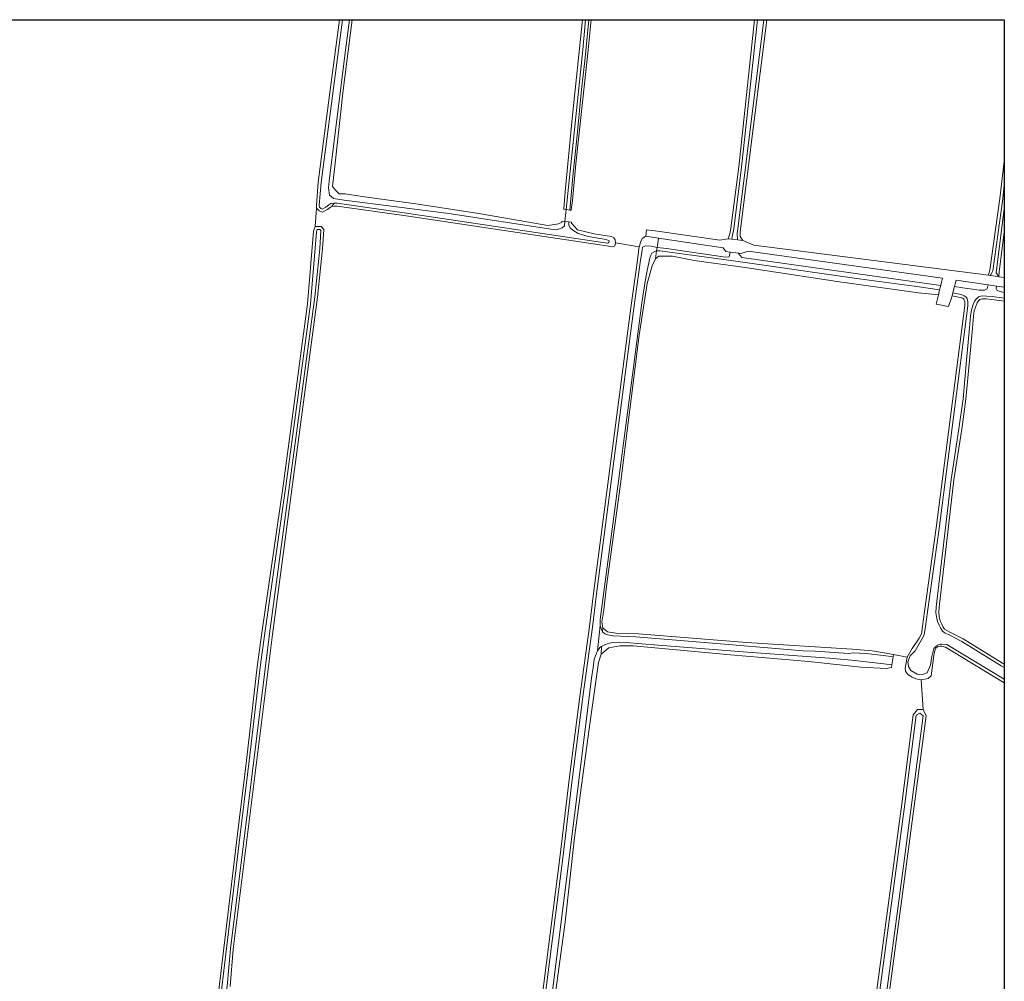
# Model space of a CAD drawing. Header units: metres. Extents: x 229229 to 231729, y 593167 to 595667.
# Tile 265 of 265: x 231390 to 231729, y 595335 to 595667. Entities that reach past the tile are written whole.
import ezdxf

# ---------------------------------------------------------------- set-up
doc = ezdxf.new("R2010")
doc.units = ezdxf.units.M
for name, color, linetype, lineweight in [('B-WE-GR-GRAS-GV', 60, 'Continuous', 13), ('B-WE-OG-WATER-GV', 130, 'Continuous', 18), ('B-WE-OG-WATER_SLOOT-GV', 120, 'Continuous', 18), ('B-WE-VH-VERHARDING_GESLOTEN-GV', 252, 'Continuous', 18)]:
    doc.layers.add(name, color=color, linetype=linetype, lineweight=lineweight)

msp = doc.modelspace()

# ---------------------------------------------------------------- linework, layer by layer
msp.add_lwpolyline([(231729.346, 593166.818), (229229.346, 593166.818), (229229.346, 595666.818), (231729.346, 595666.818)], close=True)
at = {"layer": 'B-WE-GR-GRAS-GV'}
for points in [[(231456.971, 595319.106), (231465.024, 595386.12), (231468.126, 595411.53), (231471.845, 595443.823), (231473.463, 595455.542), (231480.756, 595506.208), (231489.189, 595568.852), (231491.242, 595593.973), (231491.833, 595595.526), (231492.294, 595601.874), (231492.253, 595602.905), (231492.884, 595610.831), (231497.122, 595643.399), (231500.244, 595666.818)], [(231504.579, 595666.818), (231501.52, 595642.549), (231498.724, 595617.376), (231497.76, 595609.371), (231498.917, 595607.924), (231500.074, 595606.863), (231502.195, 595606.767), (231507.978, 595605.899), (231527.354, 595603.198), (231548.947, 595599.919), (231571.986, 595595.868), (231575.649, 595596.447), (231576.798, 595597.058), (231576.853, 595597.426), (231577.902, 595597.288), (231578.383, 595601.418)], [(231578.383, 595601.418), (231577.466, 595601.551), (231577.481, 595601.655), (231577.963, 595607.442), (231580.373, 595632.808), (231584.014, 595666.818)], [(231586.93, 595666.818), (231585.867, 595656.438), (231581.722, 595617.183), (231580.469, 595604.548), (231580.084, 595601.269), (231580.085, 595601.171), (231579.641, 595601.235), (231578.383, 595601.418), (231577.902, 595597.288), (231579.284, 595597.105), (231580.131, 595596.993), (231580.135, 595596.664), (231582.204, 595594.421), (231587.988, 595593.071), (231593.901, 595592.069), (231594.774, 595591.65), (231595.229, 595590.94), (231595.357, 595589.883), (231603.541, 595588.563), (231604.037, 595590.365), (231604.561, 595591.372), (231605.809, 595592.233), (231606.001, 595594.425), (231608.957, 595594.006), (231631.344, 595590.827), (231634.167, 595591.348), (231634.741, 595593.032), (231635.127, 595594.93), (231637.817, 595616.166), (231643.228, 595666.818)], [(231647.453, 595666.818), (231638.329, 595593.714), (231638.259, 595592.557), (231638.259, 595592.156), (231639.177, 595590.721), (231643.039, 595589.122), (231723.86, 595578.767)], [(231723.86, 595578.767), (231724.263, 595580.282), (231724.367, 595580.504), (231727.791, 595605.244), (231729.346, 595618.096)], [(231564.866, 595289.499), (231576.322, 595378.942), (231579.401, 595405.005), (231583.097, 595433.636), (231586.407, 595457.648), (231587.773, 595469.1), (231600.663, 595567.545), (231602.944, 595583.98), (231603.376, 595587.966), (231603.541, 595588.563), (231595.357, 595589.883), (231595.066, 595588.918), (231594.364, 595588.556), (231589.982, 595589.176), (231523.179, 595599.187), (231499.364, 595602.57), (231498.392, 595602.57), (231497.522, 595602.474), (231497.087, 595602.216), (231496.03, 595601.392), (231494.325, 595600.478), (231493.158, 595600.895), (231492.294, 595601.874), (231491.833, 595595.526), (231493.926, 595595.526), (231494.76, 595594.484), (231494.406, 595587.797), (231492.666, 595571.166), (231477.087, 595454.998), (231463.592, 595346.509), (231462.484, 595333.613)], [(231729.346, 595593.763), (231727.597, 595579.796), (231727.435, 595578.235), (231729.346, 595577.974)], [(231729.346, 595569.834), (231725.046, 595570.436), (231723.116, 595570.58), (231721.855, 595570.618), (231720.909, 595570.396), (231720.419, 595569.905), (231719.941, 595569.281), (231719.596, 595568.302), (231719.014, 595566.514), (231718.735, 595564.638), (231718.336, 595560.485), (231717.327, 595549.418), (231716.13, 595536.058), (231714.685, 595525.716), (231711.968, 595508.264), (231706.9, 595464.313), (231706.796, 595462.485), (231706.93, 595461.299), (231707.237, 595459.704), (231707.773, 595458.535), (231708.284, 595457.485), (231708.747, 595456.782), (231709.504, 595456.282), (231710.555, 595455.797), (231715.158, 595453.404), (231728.732, 595445.042), (231729.346, 595444.687)], [(231685.428, 595332.508), (231694.056, 595396.579), (231697.983, 595427.213), (231699.435, 595429.066), (231701.419, 595429.066), (231700.722, 595439.295), (231698.847, 595439.683), (231697.6, 595440.238), (231696.088, 595441.114), (231695.34, 595442.338), (231695.196, 595443.312), (231695.89, 595447.128), (231691.148, 595448.029), (231691.022, 595447.243), (231690.573, 595444.46), (231690.428, 595443.556), (231688.723, 595443.286), (231679.855, 595443.672), (231662.021, 595445.601), (231634.934, 595447.916), (231601.387, 595451.002), (231596.857, 595451.002), (231593.001, 595450.327), (231590.398, 595448.205)], [(231729.346, 595438.336), (231709.108, 595450.6), (231707.82, 595450.97), (231707.147, 595450.941), (231706.336, 595450.681), (231705.754, 595450.208), (231705.411, 595449.461), (231705.022, 595447.689), (231704.142, 595440.714), (231703.139, 595439.763), (231700.722, 595439.295), (231701.419, 595429.066), (231702.379, 595426.962), (231695.678, 595375.875), (231682.353, 595276.069)], [(231590.398, 595448.205), (231589.434, 595445.312), (231586.157, 595421.585), (231581.24, 595385.031), (231577.963, 595355.807), (231572.551, 595316.285), (231567.664, 595278.226)]]:
    msp.add_lwpolyline(points, dxfattribs=at)
msp.add_lwpolyline([(231706.646, 595572), (231699.809, 595572.72), (231671.757, 595576.578), (231640.043, 595581.401), (231622.402, 595583.812), (231614.979, 595585.355), (231610.256, 595585.355), (231609.099, 595584.39), (231607.942, 595581.979), (231606.207, 595575.903), (231603.508, 595558.06), (231596.953, 595505.978), (231592.23, 595471.642), (231591.362, 595463.444), (231590.591, 595459.297), (231590.976, 595457.271), (231592.615, 595455.825), (231596.182, 595455.342), (231603.219, 595455.149), (231640.525, 595452.159), (231676.866, 595449.845), (231683.807, 595449.266), (231687.952, 595448.687), (231691.148, 595448.029), (231695.89, 595447.128), (231697.616, 595450.092), (231699.99, 595453.677), (231700.778, 595455.198), (231701.202, 595457.803), (231701.847, 595462.901), (231705.862, 595491.652), (231715.77, 595568.303), (231715.763, 595569.588), (231715.568, 595570.205), (231715.39, 595570.513), (231715.047, 595570.809), (231714.177, 595571.121), (231712.461, 595571.448), (231711.328, 595571.712), (231710.074, 595567.934), (231705.887, 595568.83)], close=True, dxfattribs=at)
at = {"layer": 'B-WE-OG-WATER-GV'}
for points in [[(231501.253, 595666.818), (231498.114, 595643.269), (231493.879, 595610.727), (231493.255, 595602.885), (231493.279, 595602.269), (231493.737, 595601.75), (231494.244, 595601.569), (231495.482, 595602.233), (231496.522, 595603.043), (231497.197, 595603.444), (231498.337, 595603.57), (231499.435, 595603.57), (231523.323, 595600.177), (231590.126, 595590.165), (231592.653, 595589.808), (231593.096, 595590.011), (231593.2, 595590.625), (231592.149, 595591.062), (231589.388, 595591.526), (231585.969, 595592.1), (231582.45, 595593.082), (231580.684, 595594.284), (231579.679, 595595.13), (231579.21, 595595.906), (231579.284, 595597.105), (231577.902, 595597.288), (231577.721, 595595.815), (231576.9, 595595.037), (231575.125, 595594.406), (231573.872, 595594.539), (231537.837, 595600.047), (231501.835, 595604.573), (231498.151, 595605.22), (231496.794, 595606.319), (231496.406, 595608.841), (231496.6, 595611.169), (231502.262, 595656.323), (231503.619, 595666.818)], [(231585.041, 595666.818), (231584.07, 595656.416), (231578.383, 595601.418), (231579.641, 595601.235), (231580.643, 595612.795), (231581.973, 595625.886), (231583.662, 595642.773), (231584.733, 595652.676), (231586.1, 595666.818)], [(231644.234, 595666.818), (231638.81, 595616.05), (231636.114, 595594.767), (231635.671, 595592.587), (231635.475, 595591.184), (231637.426, 595590.94), (231637.296, 595593.197), (231637.333, 595593.806), (231646.445, 595666.818)], [(231729.346, 595609.771), (231728.783, 595605.116), (231725.337, 595580.218), (231725.041, 595579.584), (231724.535, 595578.761), (231724.513, 595578.67), (231727.134, 595578.28), (231727.173, 595578.571), (231726.561, 595579.574), (231729.346, 595601.811)], [(231712.189, 595574.853), (231711.593, 595572.677), (231712.668, 595572.427), (231714.441, 595572.089), (231715.56, 595571.688), (231716.172, 595571.16), (231716.488, 595570.611), (231716.763, 595569.745), (231716.771, 595568.241), (231706.853, 595491.519), (231702.838, 595462.769), (231702.192, 595457.66), (231701.739, 595454.88), (231700.834, 595453.134), (231698.678, 595449.359), (231696.857, 595447.569), (231696.059, 595445.524), (231696.282, 595443.958), (231697.099, 595442.566), (231699.361, 595441.237), (231700.89, 595441.018), (231702.742, 595441.694), (231703.936, 595444.346), (231704.383, 595447.413), (231704.734, 595448.756), (231705.102, 595450.134), (231705.708, 595450.836), (231706.484, 595451.279), (231707.214, 595451.626), (231707.94, 595451.626), (231709.512, 595451.524), (231729.346, 595439.506)], [(231729.346, 595572.859), (231728.762, 595572.933), (231726.841, 595573.451), (231726.583, 595574.153), (231726.703, 595575.04), (231723.749, 595575.461), (231723.409, 595574.029), (231722.524, 595573.609), (231720.625, 595573.609), (231717.565, 595574.031), (231715.053, 595574.39), (231712.189, 595574.853)], [(231729.346, 595443.532), (231728.22, 595444.183), (231714.665, 595452.534), (231710.114, 595454.899), (231709.017, 595455.405), (231708.025, 595456.06), (231707.413, 595456.989), (231706.869, 595458.108), (231706.278, 595459.396), (231705.941, 595461.149), (231705.793, 595462.458), (231705.904, 595464.399), (231710.977, 595508.398), (231713.695, 595525.862), (231715.136, 595536.171), (231716.332, 595549.508), (231717.341, 595560.578), (231717.742, 595564.759), (231718.037, 595566.744), (231718.649, 595568.623), (231719.05, 595569.763), (231719.665, 595570.565), (231720.404, 595571.304), (231721.754, 595571.621), (231723.168, 595571.579), (231725.152, 595571.431), (231729.346, 595570.844)]]:
    msp.add_lwpolyline(points, dxfattribs=at)
for points in [[(231453.328, 595280.756), (231454.858, 595280.62), (231461.489, 595333.718), (231462.597, 595346.613), (231476.096, 595455.126), (231491.673, 595571.284), (231493.409, 595587.875), (231493.741, 595594.157), (231493.446, 595594.526), (231492.522, 595594.526), (231492.227, 595593.75), (231490.184, 595568.744), (231481.747, 595506.07), (231474.453, 595455.402), (231472.837, 595443.698), (231469.119, 595411.413), (231466.016, 595386), (231457.963, 595318.984), (231455.378, 595298.357), (231453.439, 595281.156)], [(231638.879, 595584.877), (231637.696, 595586.276), (231637.693, 595586.338), (231634.85, 595586.696), (231634.767, 595586.103), (231634.525, 595585.146), (231633.283, 595584.955), (231612.944, 595587.984), (231609.657, 595588.335), (231609.49, 595587.154), (231610.585, 595587.218), (231635.969, 595583.689), (231679.36, 595577.555), (231700.026, 595574.718), (231707.046, 595573.686), (231707.417, 595575.249)], [(231590.89, 595455.924), (231590.684, 595456.109), (231590.051, 595458.01), (231589.151, 595449.37), (231589.953, 595450.467), (231590.564, 595450.803), (231591.683, 595451.418), (231593.098, 595451.924), (231594.723, 595452.178), (231596.707, 595452.283), (231598.775, 595452.199), (231610.058, 595451.222), (231640.839, 595448.875), (231669.149, 595446.752), (231676.705, 595446.056), (231687.785, 595444.852), (231690.573, 595444.46), (231691.022, 595447.243), (231687.659, 595447.724), (231681.63, 595448.344), (231677.309, 595448.602), (231675.61, 595448.418), (231664.197, 595449.194), (231659.987, 595449.341), (231632.938, 595451.584), (231602.355, 595454.146), (231594.441, 595454.526), (231592.647, 595454.8), (231591.697, 595455.201)], [(231701.363, 595426.904), (231700.228, 595427.875), (231698.977, 595427.106), (231695.048, 595396.448), (231686.418, 595332.372), (231684.276, 595317), (231679.081, 595277.758), (231678.232, 595270.589), (231677.806, 595269.611), (231681.145, 595269.339), (231680.748, 595270.279), (231680.748, 595272.478), (231681.364, 595276.217), (231694.687, 595376.006)]]:
    msp.add_lwpolyline(points, close=True, dxfattribs=at)
at = {"layer": 'B-WE-OG-WATER_SLOOT-GV'}
for points in [[(231500.244, 595666.818), (231497.122, 595643.399), (231492.884, 595610.831), (231492.253, 595602.905), (231492.294, 595601.874), (231493.158, 595600.895), (231494.325, 595600.478), (231496.03, 595601.392), (231497.087, 595602.216), (231497.522, 595602.474), (231498.337, 595603.57), (231497.197, 595603.444), (231496.522, 595603.043), (231495.482, 595602.233), (231494.244, 595601.569), (231493.737, 595601.75), (231493.279, 595602.269), (231493.255, 595602.885), (231493.879, 595610.727), (231498.114, 595643.269), (231501.253, 595666.818)], [(231503.619, 595666.818), (231502.262, 595656.323), (231496.6, 595611.169), (231496.406, 595608.841), (231496.794, 595606.319), (231498.151, 595605.22), (231501.835, 595604.573), (231537.837, 595600.047), (231573.872, 595594.539), (231575.125, 595594.406), (231576.9, 595595.037), (231577.721, 595595.815), (231577.902, 595597.288), (231576.853, 595597.426)], [(231576.853, 595597.426), (231576.798, 595597.058), (231575.649, 595596.447), (231571.986, 595595.868), (231548.947, 595599.919), (231527.354, 595603.198), (231507.978, 595605.899), (231502.195, 595606.767), (231500.074, 595606.863), (231498.917, 595607.924), (231497.76, 595609.371), (231498.724, 595617.376), (231501.52, 595642.549), (231504.579, 595666.818)], [(231584.014, 595666.818), (231580.373, 595632.808), (231577.963, 595607.442), (231577.481, 595601.655), (231577.466, 595601.551)], [(231577.466, 595601.551), (231578.383, 595601.418), (231584.07, 595656.416), (231585.041, 595666.818)], [(231586.1, 595666.818), (231584.733, 595652.676), (231583.662, 595642.773), (231581.973, 595625.886), (231580.643, 595612.795), (231579.641, 595601.235), (231580.085, 595601.171), (231580.084, 595601.269), (231580.469, 595604.548), (231581.722, 595617.183), (231585.867, 595656.438), (231586.93, 595666.818)], [(231643.228, 595666.818), (231637.817, 595616.166), (231635.127, 595594.93), (231634.741, 595593.032), (231634.167, 595591.348), (231635.475, 595591.184)], [(231635.475, 595591.184), (231635.671, 595592.587), (231636.114, 595594.767), (231638.81, 595616.05), (231644.234, 595666.818)], [(231646.445, 595666.818), (231637.333, 595593.806), (231637.296, 595593.197), (231637.426, 595590.94), (231639.177, 595590.721), (231638.259, 595592.156), (231638.259, 595592.557), (231638.329, 595593.714), (231647.453, 595666.818)], [(231729.346, 595618.096), (231727.791, 595605.244), (231724.367, 595580.504), (231724.263, 595580.282), (231723.86, 595578.767), (231724.513, 595578.67)], [(231724.513, 595578.67), (231724.535, 595578.761), (231725.041, 595579.584), (231725.337, 595580.218), (231728.783, 595605.116), (231729.346, 595609.771)], [(231729.346, 595601.811), (231726.561, 595579.574), (231727.173, 595578.571), (231727.134, 595578.28), (231727.435, 595578.235), (231727.597, 595579.796), (231729.346, 595593.763)], [(231462.484, 595333.613), (231463.592, 595346.509), (231477.087, 595454.998), (231492.666, 595571.166), (231494.406, 595587.797), (231494.76, 595594.484), (231493.926, 595595.526), (231491.833, 595595.526), (231491.242, 595593.973), (231489.189, 595568.852), (231480.756, 595506.208), (231473.463, 595455.542), (231471.845, 595443.823), (231468.126, 595411.53), (231465.024, 595386.12), (231456.971, 595319.106)], [(231457.963, 595318.984), (231466.016, 595386), (231469.119, 595411.413), (231472.837, 595443.698), (231474.453, 595455.402), (231481.747, 595506.07), (231490.184, 595568.744), (231492.227, 595593.75), (231492.522, 595594.526), (231493.446, 595594.526), (231493.741, 595594.157), (231493.409, 595587.875), (231491.673, 595571.284), (231476.096, 595455.126), (231462.597, 595346.613), (231461.489, 595333.718)], [(231565.858, 595289.374), (231577.315, 595378.819), (231580.393, 595404.882), (231584.088, 595433.503), (231587.398, 595457.521), (231588.765, 595468.976), (231601.654, 595567.411), (231603.944, 595583.915), (231604.395, 595586.595), (231604.695, 595588.376), (231605.719, 595588.858), (231607.648, 595588.767), (231609.195, 595588.384), (231609.657, 595588.335), (231609.757, 595589.04), (231610.118, 595591.586), (231605.809, 595592.233), (231604.561, 595591.372), (231604.037, 595590.365), (231603.541, 595588.563), (231603.376, 595587.966), (231602.944, 595583.98), (231600.663, 595567.545), (231587.773, 595469.1), (231586.407, 595457.648), (231583.097, 595433.636), (231579.401, 595405.005), (231576.322, 595378.942), (231564.866, 595289.499)], [(231569.689, 595301.048), (231581.094, 595391.628), (231587.059, 595439.874), (231587.671, 595443.632), (231587.987, 595446.44), (231588.621, 595448.193), (231589.151, 595449.37), (231590.051, 595458.01), (231590.093, 595460.079), (231594.238, 595491.211), (231601.452, 595546.133), (231604.37, 595569.227), (231605.689, 595577.252), (231606.217, 595580.334), (231607.124, 595584.663), (231607.272, 595585.148), (231607.504, 595585.718), (231607.905, 595586.331), (231608.644, 595586.774), (231609.488, 595587.154), (231609.49, 595587.154), (231609.657, 595588.335), (231609.195, 595588.384), (231607.648, 595588.767), (231605.719, 595588.858), (231604.695, 595588.376), (231604.395, 595586.595), (231603.944, 595583.915), (231601.654, 595567.411), (231588.765, 595468.976), (231587.398, 595457.521), (231584.088, 595433.503), (231580.393, 595404.882), (231577.315, 595378.819), (231565.858, 595289.374)], [(231729.346, 595574.663), (231726.703, 595575.04), (231726.583, 595574.153), (231726.841, 595573.451), (231728.762, 595572.933), (231729.346, 595572.859)], [(231711.593, 595572.677), (231711.328, 595571.712), (231712.461, 595571.448), (231714.177, 595571.121), (231715.047, 595570.809), (231715.39, 595570.513), (231715.568, 595570.205), (231715.763, 595569.588), (231715.77, 595568.303), (231705.862, 595491.652), (231701.847, 595462.901), (231701.202, 595457.803), (231700.778, 595455.198), (231699.99, 595453.677), (231697.616, 595450.092), (231695.89, 595447.128), (231695.196, 595443.312), (231695.34, 595442.338), (231696.088, 595441.114), (231697.6, 595440.238), (231698.847, 595439.683), (231700.722, 595439.295), (231703.139, 595439.763), (231704.142, 595440.714), (231705.022, 595447.689), (231705.411, 595449.461), (231705.754, 595450.208), (231706.336, 595450.681), (231707.147, 595450.941), (231707.82, 595450.97), (231709.108, 595450.6), (231729.346, 595438.336)], [(231729.346, 595439.506), (231709.512, 595451.524), (231707.94, 595451.626), (231707.214, 595451.626), (231706.484, 595451.279), (231705.708, 595450.836), (231705.102, 595450.134), (231704.734, 595448.756), (231704.383, 595447.413), (231703.936, 595444.346), (231702.742, 595441.694), (231700.89, 595441.018), (231699.361, 595441.237), (231697.099, 595442.566), (231696.282, 595443.958), (231696.059, 595445.524), (231696.857, 595447.569), (231698.678, 595449.359), (231700.834, 595453.134), (231701.739, 595454.88), (231702.192, 595457.66), (231702.838, 595462.769), (231706.853, 595491.519), (231716.771, 595568.241), (231716.763, 595569.745), (231716.488, 595570.611), (231716.172, 595571.16), (231715.56, 595571.688), (231714.441, 595572.089), (231712.668, 595572.427), (231711.593, 595572.677)], [(231729.346, 595570.844), (231725.152, 595571.431), (231723.168, 595571.579), (231721.754, 595571.621), (231720.404, 595571.304), (231719.665, 595570.565), (231719.05, 595569.763), (231718.649, 595568.623), (231718.037, 595566.744), (231717.742, 595564.759), (231717.341, 595560.578), (231716.332, 595549.508), (231715.136, 595536.171), (231713.695, 595525.862), (231710.977, 595508.398), (231705.904, 595464.399), (231705.793, 595462.458), (231705.941, 595461.149), (231706.278, 595459.396), (231706.869, 595458.108), (231707.413, 595456.989), (231708.025, 595456.06), (231709.017, 595455.405), (231710.114, 595454.899), (231714.665, 595452.534), (231728.22, 595444.183), (231729.346, 595443.532)], [(231729.346, 595444.687), (231728.732, 595445.042), (231715.158, 595453.404), (231710.555, 595455.797), (231709.504, 595456.282), (231708.747, 595456.782), (231708.284, 595457.485), (231707.773, 595458.535), (231707.237, 595459.704), (231706.93, 595461.299), (231706.796, 595462.485), (231706.9, 595464.313), (231711.968, 595508.264), (231714.685, 595525.716), (231716.13, 595536.058), (231717.327, 595549.418), (231718.336, 595560.485), (231718.735, 595564.638), (231719.014, 595566.514), (231719.596, 595568.302), (231719.941, 595569.281), (231720.419, 595569.905), (231720.909, 595570.396), (231721.855, 595570.618), (231723.116, 595570.58), (231725.046, 595570.436), (231729.346, 595569.834)], [(231589.151, 595449.37), (231588.621, 595448.193), (231587.987, 595446.44), (231587.671, 595443.632), (231587.059, 595439.874), (231581.094, 595391.628), (231569.689, 595301.048), (231567.141, 595283.09), (231566.651, 595277.449), (231566.613, 595277.11), (231568.058, 595276.886), (231568.346, 595276.841)], [(231567.664, 595278.226), (231572.551, 595316.285), (231577.963, 595355.807), (231581.24, 595385.031), (231586.157, 595421.585), (231589.434, 595445.312), (231590.398, 595448.205), (231590.564, 595450.803), (231589.953, 595450.467), (231589.151, 595449.37)], [(231682.353, 595276.069), (231695.678, 595375.875), (231702.379, 595426.962), (231701.419, 595429.066), (231699.435, 595429.066), (231697.983, 595427.213), (231694.056, 595396.579), (231685.428, 595332.508)], [(231686.418, 595332.372), (231695.048, 595396.448), (231698.977, 595427.106), (231700.228, 595427.875), (231701.363, 595426.904), (231694.687, 595376.006), (231681.364, 595276.217)]]:
    msp.add_lwpolyline(points, dxfattribs=at)
for points in [[(231580.131, 595596.993), (231579.284, 595597.105), (231579.21, 595595.906), (231579.679, 595595.13), (231580.684, 595594.284), (231582.45, 595593.082), (231585.969, 595592.1), (231589.388, 595591.526), (231592.149, 595591.062), (231593.2, 595590.625), (231593.096, 595590.011), (231592.653, 595589.808), (231590.126, 595590.165), (231523.323, 595600.177), (231499.435, 595603.57), (231498.337, 595603.57), (231497.522, 595602.474), (231498.392, 595602.57), (231499.364, 595602.57), (231523.179, 595599.187), (231589.982, 595589.176), (231594.364, 595588.556), (231595.066, 595588.918), (231595.357, 595589.883), (231595.229, 595590.94), (231594.774, 595591.65), (231593.901, 595592.069), (231587.988, 595593.071), (231582.204, 595594.421), (231580.135, 595596.664)], [(231634.85, 595586.696), (231633.385, 595586.88), (231632.484, 595588.228), (231610.118, 595591.586), (231609.757, 595589.04), (231609.657, 595588.335), (231612.944, 595587.984), (231633.283, 595584.955), (231634.525, 595585.146), (231634.767, 595586.103)], [(231590.89, 595455.924), (231590.976, 595457.271), (231590.591, 595459.297), (231591.362, 595463.444), (231592.23, 595471.642), (231596.953, 595505.978), (231603.508, 595558.06), (231606.207, 595575.903), (231607.942, 595581.979), (231609.099, 595584.39), (231609.49, 595587.154), (231609.488, 595587.154), (231608.644, 595586.774), (231607.905, 595586.331), (231607.504, 595585.718), (231607.272, 595585.148), (231607.124, 595584.663), (231606.217, 595580.334), (231605.689, 595577.252), (231604.37, 595569.227), (231601.452, 595546.133), (231594.238, 595491.211), (231590.093, 595460.079), (231590.051, 595458.01), (231590.684, 595456.109)], [(231707.046, 595573.686), (231700.026, 595574.718), (231679.36, 595577.555), (231635.969, 595583.689), (231610.585, 595587.218), (231609.49, 595587.154), (231609.099, 595584.39), (231610.256, 595585.355), (231614.979, 595585.355), (231622.402, 595583.812), (231640.043, 595581.401), (231671.757, 595576.578), (231699.809, 595572.72), (231706.646, 595572)], [(231707.417, 595575.249), (231707.679, 595576.35), (231708.013, 595577.688), (231641.099, 595587.02), (231638.703, 595586.211), (231637.693, 595586.338), (231637.696, 595586.276), (231638.879, 595584.877)], [(231712.189, 595574.853), (231715.053, 595574.39), (231717.565, 595574.031), (231720.625, 595573.609), (231722.524, 595573.609), (231723.409, 595574.029), (231723.749, 595575.461), (231712.725, 595577.031), (231712.455, 595575.823)], [(231590.89, 595455.924), (231591.697, 595455.201), (231592.647, 595454.8), (231594.441, 595454.526), (231602.355, 595454.146), (231632.938, 595451.584), (231659.987, 595449.341), (231664.197, 595449.194), (231675.61, 595448.418), (231677.309, 595448.602), (231681.63, 595448.344), (231687.659, 595447.724), (231691.022, 595447.243), (231691.148, 595448.029), (231687.952, 595448.687), (231683.807, 595449.266), (231676.866, 595449.845), (231640.525, 595452.159), (231603.219, 595455.149), (231596.182, 595455.342), (231592.615, 595455.825), (231590.976, 595457.271)], [(231690.573, 595444.46), (231687.785, 595444.852), (231676.705, 595446.056), (231669.149, 595446.752), (231640.839, 595448.875), (231610.058, 595451.222), (231598.775, 595452.199), (231596.707, 595452.283), (231594.723, 595452.178), (231593.098, 595451.924), (231591.683, 595451.418), (231590.564, 595450.803), (231590.398, 595448.205), (231593.001, 595450.327), (231596.857, 595451.002), (231601.387, 595451.002), (231634.934, 595447.916), (231662.021, 595445.601), (231679.855, 595443.672), (231688.723, 595443.286), (231690.428, 595443.556)]]:
    msp.add_lwpolyline(points, close=True, dxfattribs=at)
at = {"layer": 'B-WE-VH-VERHARDING_GESLOTEN-GV'}
for points in [[(231729.346, 595577.974), (231727.435, 595578.235), (231727.134, 595578.28), (231724.513, 595578.67), (231723.86, 595578.767), (231643.039, 595589.122), (231639.177, 595590.721), (231637.426, 595590.94), (231635.475, 595591.184), (231634.167, 595591.348), (231631.344, 595590.827), (231608.957, 595594.006), (231606.001, 595594.425), (231605.809, 595592.233), (231610.118, 595591.586), (231632.484, 595588.228), (231633.385, 595586.88)], [(231633.385, 595586.88), (231634.85, 595586.696), (231637.693, 595586.338), (231638.703, 595586.211), (231641.099, 595587.02), (231708.013, 595577.688), (231707.679, 595576.35), (231707.417, 595575.249), (231707.046, 595573.686), (231706.646, 595572), (231705.887, 595568.83), (231710.074, 595567.934), (231711.328, 595571.712), (231711.593, 595572.677), (231712.189, 595574.853), (231712.455, 595575.823), (231712.725, 595577.031), (231723.749, 595575.461), (231726.703, 595575.04), (231729.346, 595574.663)]]:
    msp.add_lwpolyline(points, dxfattribs=at)

doc.saveas('drawing.dxf')
